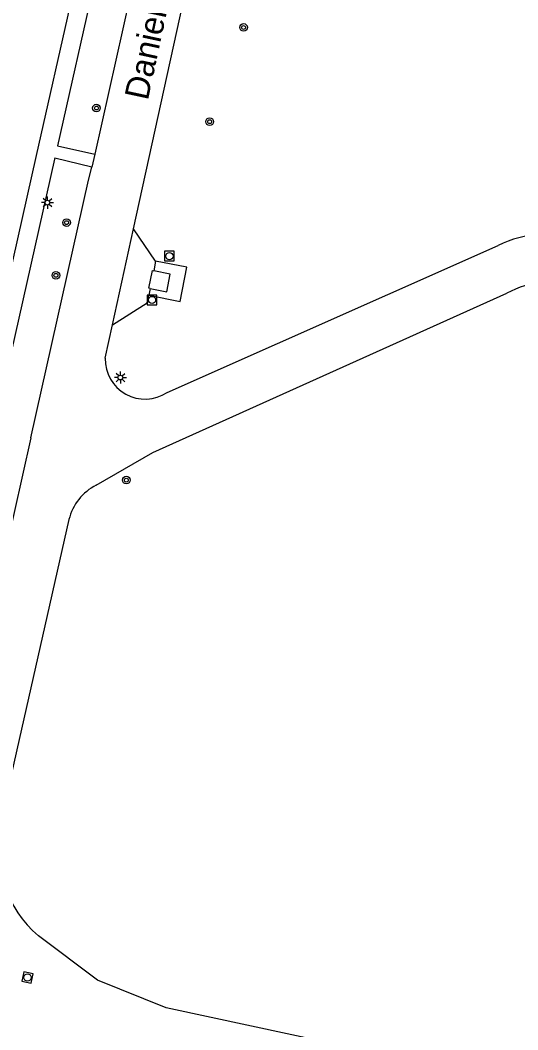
# Model space of a CAD drawing. Extents: x 124000 to 129000, y 395500 to 397503.
# Drawn here: x 128684.8 to 128736.6, y 396978.7 to 397083.8 of the extents above; entities that cross this region are included whole.
import ezdxf

# ---------------------------------------------------------------- set-up
doc = ezdxf.new("R2010")
doc.units = 0
for name, color, linetype in [('gg-anno-openbare ruimte label', 7, 'Continuous'), ('gg-knt-verharding', 7, 'Continuous'), ('gg-kwrk-betonelement', 7, 'Continuous'), ('gt-symb-boom', 7, 'Continuous'), ('gt-symb-lichtmast', 7, 'Continuous'), ('gt-symb-rioolschacht', 7, 'Continuous')]:
    doc.layers.add(name, color=color, linetype=linetype)

# ---------------------------------------------------------------- blocks, each defined once
blk = doc.blocks.new('gt0-BOOM')
at = {"layer": 'gt-symb-boom'}
for radius in [0.4, 0.2]:
    blk.add_circle((0, 0), radius, dxfattribs=at)
blk = doc.blocks.new('gt0-RS')
at = {"layer": 'gt-symb-rioolschacht'}
blk.add_lwpolyline([(-0.5, -0.5), (0.5, -0.5), (0.5, 0.5), (-0.5, 0.5)], close=True, dxfattribs=at)
blk.add_circle((0, 0), 0.375, dxfattribs=at)
blk = doc.blocks.new('gt0-LMAST')
at = {"layer": 'gt-symb-lichtmast'}
for p, q in [((-0.18, 0.17), (-0.45, 0.44)), ((-0.01, 0.25), (-0.01, 0.62)), ((0.17, 0.17), (0.44, 0.44)), ((-0.26, 0), (-0.63, 0)), ((-0.18, -0.18), (-0.45, -0.45)), ((-0.01, -0.25), (-0.01, -0.63)), ((0.44, -0.45), (0.17, -0.18)), ((0.24, 0), (0.62, 0))]:
    blk.add_line(p, q, dxfattribs=at)
blk.add_circle((-0.01, 0), 0.25, dxfattribs=at)

msp = doc.modelspace()

# ---------------------------------------------------------------- linework, layer by layer
at = {"layer": 'gg-knt-verharding'}
for p, q in [((128695.05, 397107.86), (128686.51, 397069.68)), ((128699.52, 397100.93), (128692.6, 397069.83)), ((128696.64, 397062.05), (128701.76, 397085.42)), ((128692.6, 397069.83), (128692.28, 397068.47)), ((128694.44, 397052.07), (128696.64, 397062.05)), ((128698.93, 397058.7), (128696.64, 397062.05)), ((128700.13, 397045.03), (128734.59, 397060.31)), ((128698.93, 397058.7), (128698.74, 397057.69)), ((128698.36, 397055.84), (128698.22, 397055.14)), ((128693.68, 397048.59), (128694.44, 397052.07)), ((128685.95, 397040.3), (128674.36, 396988.79)), ((128682.75, 397000), (128689.92, 397031.8))]:
    msp.add_line(p, q, dxfattribs=at)
for points in [[(128696.55, 397105.55), (128688.71, 397070.69), (128692.6, 397069.83)], [(128686.51, 397069.68), (128667.6, 396985.59), (128652.48, 396988.98), (128654.02, 396995.76)], [(128688.39, 397069.29), (128669.48, 396985.18), (128671.65, 396984.69)], [(128692.28, 397068.47), (128688.42, 397069.39), (128688.39, 397069.29)], [(128685.95, 397040.3), (128691.96, 397067.11), (128692.28, 397068.47)], [(128698.22, 397055.14), (128701.49, 397054.5), (128702.18, 397058.05), (128698.93, 397058.7)], [(128692.75, 397035.37), (128698.63, 397038.78), (128735.5, 397055.34)], [(128694.44, 397052.07), (128698.06, 397054.35), (128698.22, 397055.14)], [(128800.15, 396964.54), (128802.6, 396969.37), (128803.41, 396974.29), (128802.22, 396979.14), (128799.94, 396983.58), (128796.71, 396987.38), (128792.4, 396989.91), (128787.53, 396990.99), (128784.3, 396990.95), (128747.16, 396974.22), (128742.44, 396972.62), (128738.3, 396972.77), (128700.04, 396980.98), (128692.89, 396983.86), (128686.72, 396988.48)]]:
    msp.add_lwpolyline(points, dxfattribs=at)
for centre, radius, start, end in [((128740.1, 397048.98), 12.6, 74.1527, 115.936), ((128740.49, 397046.03), 10.57, 74.4902, 118.2062), ((128697.83, 397048.49), 4.16, 178.7264, 303.5526), ((128695.21, 397030.5), 5.46, 116.8454, 166.2159), ((128694.54, 396997.62), 12.03, 168.6058, 229.4684)]:
    msp.add_arc(centre, radius, start, end, dxfattribs=at)
at = {"layer": 'gg-kwrk-betonelement'}
for points in [[(128698.36, 397055.84), (128698.24, 397055.86), (128698.61, 397057.72), (128698.74, 397057.69)], [(128698.36, 397055.84), (128700.09, 397055.49), (128700.46, 397057.35), (128698.74, 397057.69)]]:
    msp.add_lwpolyline(points, dxfattribs=at)

# ---------------------------------------------------------------- block references
at = {"layer": 'gt-symb-boom'}
for p in [(128708.09, 397083.01), (128692.77, 397074.62), (128704.56, 397073.2), (128689.66, 397062.7), (128688.55, 397057.21), (128695.88, 397035.9)]:
    msp.add_blockref('gt0-BOOM', p, dxfattribs=at)
at = {"layer": 'gt-symb-lichtmast'}
for p in [(128687.67, 397064.78), (128695.27, 397046.57)]:
    msp.add_blockref('gt0-LMAST', p, dxfattribs=at)
at = {"layer": 'gt-symb-rioolschacht'}
for p in [(128700.37, 397059.21), (128698.56, 397054.65)]:
    msp.add_blockref('gt0-RS', p, dxfattribs=at)
at = {"layer": 'gt-symb-rioolschacht', "rotation": 168.11724113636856}
msp.add_blockref('gt0-RS', (128685.59, 396984.13), dxfattribs=at)

# ---------------------------------------------------------------- texts
at = {"layer": 'gg-anno-openbare ruimte label'}
msp.add_text('Daniel de Brouwerstraat', height=2.5, rotation=77.9, dxfattribs=at).set_placement((128698.12, 397075.34))

doc.saveas('drawing.dxf')
